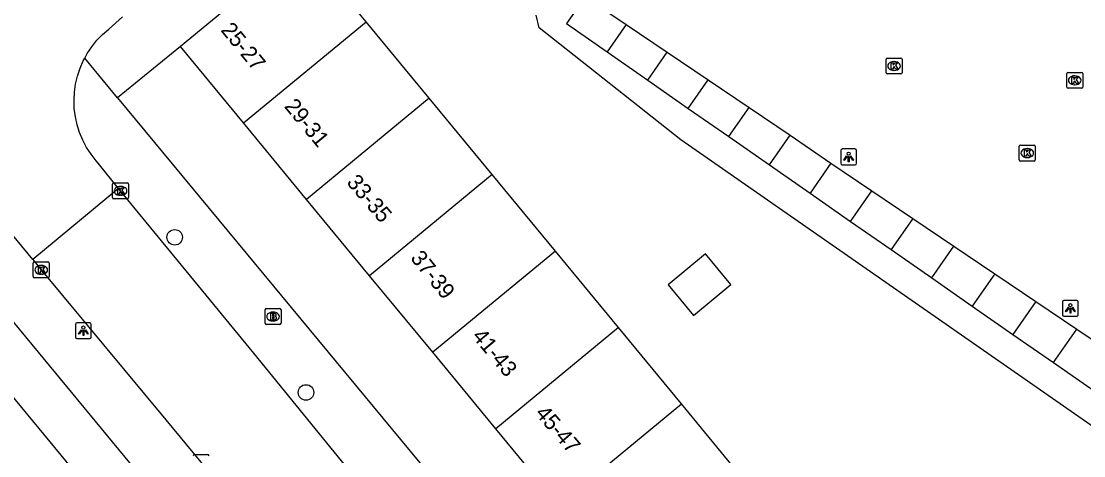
# Model space of a CAD drawing. Extents: x 159280 to 160375, y 384531 to 385872.
# Drawn here: x 159505.3 to 159572.2, y 385081.1 to 385108.5 of the extents above; entities that cross this region are included whole.
import ezdxf

# ---------------------------------------------------------------- set-up
doc = ezdxf.new("R2010")
doc.units = 0
for name, color, linetype in [('IMGEO_Boom', 7, 'Continuous'), ('IMGEO_Brandkraan', 7, 'Continuous'), ('IMGEO_Fietspad_open', 7, 'Continuous'), ('IMGEO_Kolk', 7, 'Continuous'), ('IMGEO_Lichtpunt', 7, 'Continuous'), ('IMGEO_Pand', 7, 'Continuous'), ('IMGEO_Pand_nummerreeks', 7, 'Continuous'), ('IMGEO_Rijbaan_lokaal_open', 7, 'Continuous'), ('IMGEO_Voetpad_open', 7, 'Continuous')]:
    doc.layers.add(name, color=color, linetype=linetype)

msp = doc.modelspace()

# ---------------------------------------------------------------- linework, layer by layer
at = {"layer": 'IMGEO_Boom'}
for centre in [(159514.928, 385094.896), (159523.196, 385085.12)]:
    msp.add_circle(centre, 0.489, dxfattribs=at)
at = {"layer": 'IMGEO_Brandkraan'}
for p, q in [((159520.621, 385089.478), (159520.621, 385090.33)), ((159520.696, 385090.404), (159521.548, 385090.404)), ((159521.109, 385090.184), (159521.134, 385090.184)), ((159521.622, 385090.33), (159521.622, 385089.478)), ((159521.548, 385089.404), (159520.696, 385089.404)), ((159521.132, 385089.624), (159521.107, 385089.624))]:
    msp.add_line(p, q, dxfattribs=at)
for points in [[(159520.621, 385089.478), (159520.621, 385090.33)], [(159520.696, 385090.404), (159521.548, 385090.404)], [(159520.969, 385090.104), (159520.969, 385089.704), (159521.182, 385089.704)], [(159521.2, 385090.104), (159520.969, 385090.104)], [(159521.148, 385090.023), (159521.094, 385090.023), (159521.094, 385089.947)], [(159521.094, 385089.947), (159521.147, 385089.947)], [(159521.156, 385089.871), (159521.094, 385089.871), (159521.094, 385089.79)], [(159521.094, 385089.79), (159521.156, 385089.79)], [(159521.622, 385090.33), (159521.622, 385089.478)], [(159521.548, 385089.404), (159520.696, 385089.404)]]:
    msp.add_lwpolyline(points, dxfattribs=at)
for centre, radius, start, end in [((159520.698, 385090.328), 0.0765, 91.55205, 178.44795), ((159520.698, 385090.328), 0.0765, 91.55205, 178.44795), ((159521.149, 385089.985), 0.0379, 267.82845, 90.93552), ((159521.157, 385089.83), 0.0404, 269.87594, 90.50774), ((159521.204, 385089.959), 0.145, 59.4692, 91.53667), ((159521.229, 385090.006), 0.0922, 285.51372, 58.15012), ((159521.234, 385089.814), 0.105, 301.31148, 78.98903), ((159521.546, 385090.328), 0.0765, 1.55205, 88.44795), ((159521.546, 385090.328), 0.0765, 1.55205, 88.44795), ((159520.698, 385089.48), 0.0765, 181.55205, 268.44795), ((159520.698, 385089.48), 0.0765, 181.55205, 268.44795), ((159521.188, 385089.955), 0.251, 268.66757, 293.53466), ((159521.546, 385089.48), 0.0765, 271.55205, 358.44795), ((159521.546, 385089.48), 0.0765, 271.55205, 358.44795)]:
    msp.add_arc(centre, radius, start, end, dxfattribs=at)
for centre, major_axis, ratio, start_param, end_param in [((159521.108, 385089.904), (-0.387, 0.002), 0.722429, 4.712389, 7.853982), ((159521.133, 385089.904), (-0.39, 0.002), 0.717154, 1.570796, 4.712389)]:
    msp.add_ellipse(centre, major_axis=major_axis, ratio=ratio, start_param=start_param, end_param=end_param, dxfattribs=at)
at = {"layer": 'IMGEO_Fietspad_open'}
for points in [[(159498.552, 385097.053), (159500, 385095.299), (159503.322, 385091.276), (159555.379, 385028.229), (159578.758, 385000), (159595.338, 384979.98), (159599.426, 384980.154)], [(159496.167, 385095.18), (159500, 385090.536), (159500.989, 385089.338), (159553.043, 385026.266), (159572.259, 385003.065), (159581.364, 384991.732), (159595.245, 384975.018)]]:
    msp.add_lwpolyline(points, dxfattribs=at)
at = {"layer": 'IMGEO_Kolk'}
for p, q in [((159559.733, 385105.261), (159559.733, 385106.113)), ((159559.808, 385106.187), (159560.66, 385106.187)), ((159560.221, 385105.967), (159560.246, 385105.967)), ((159560.734, 385106.113), (159560.734, 385105.261)), ((159560.66, 385105.187), (159559.808, 385105.187)), ((159560.244, 385105.407), (159560.219, 385105.407)), ((159571.113, 385104.363), (159571.113, 385105.215)), ((159571.188, 385105.289), (159572.04, 385105.289)), ((159572.114, 385105.215), (159572.114, 385104.363)), ((159571.624, 385104.509), (159571.599, 385104.509)), ((159571.601, 385105.069), (159571.626, 385105.069)), ((159572.04, 385104.289), (159571.188, 385104.289)), ((159568.12, 385099.776), (159568.12, 385100.628)), ((159568.195, 385100.702), (159569.047, 385100.702)), ((159568.608, 385100.482), (159568.633, 385100.482)), ((159569.121, 385100.628), (159569.121, 385099.776)), ((159568.631, 385099.922), (159568.606, 385099.922)), ((159569.047, 385099.702), (159568.195, 385099.702)), ((159511.015, 385097.397), (159511.015, 385098.249)), ((159511.09, 385098.323), (159511.942, 385098.323)), ((159511.503, 385098.103), (159511.528, 385098.103)), ((159512.016, 385098.249), (159512.016, 385097.397)), ((159511.942, 385097.323), (159511.09, 385097.323)), ((159511.526, 385097.543), (159511.501, 385097.543)), ((159506.02, 385092.418), (159506.02, 385093.27)), ((159506.095, 385093.344), (159506.947, 385093.344)), ((159506.508, 385093.124), (159506.533, 385093.124)), ((159507.021, 385093.27), (159507.021, 385092.418)), ((159506.531, 385092.564), (159506.506, 385092.564)), ((159506.947, 385092.344), (159506.095, 385092.344)), ((159516.161, 385081.207), (159517.013, 385081.207))]:
    msp.add_line(p, q, dxfattribs=at)
for points in [[(159559.733, 385105.261), (159559.733, 385106.113)], [(159559.808, 385106.187), (159560.66, 385106.187)], [(159560.054, 385105.887), (159560.177, 385105.887), (159560.177, 385105.736), (159560.307, 385105.887), (159560.471, 385105.887), (159560.325, 385105.736), (159560.478, 385105.487), (159560.326, 385105.487), (159560.241, 385105.651), (159560.177, 385105.584), (159560.177, 385105.487), (159560.054, 385105.487), (159560.054, 385105.887)], [(159560.734, 385106.113), (159560.734, 385105.261)], [(159560.66, 385105.187), (159559.808, 385105.187)], [(159571.113, 385104.363), (159571.113, 385105.215)], [(159571.188, 385105.289), (159572.04, 385105.289)], [(159572.114, 385105.215), (159572.114, 385104.363)], [(159571.434, 385104.989), (159571.557, 385104.989), (159571.557, 385104.838), (159571.687, 385104.989), (159571.851, 385104.989), (159571.705, 385104.838), (159571.858, 385104.589), (159571.706, 385104.589), (159571.621, 385104.753), (159571.557, 385104.686), (159571.557, 385104.589), (159571.434, 385104.589), (159571.434, 385104.989)], [(159572.04, 385104.289), (159571.188, 385104.289)], [(159568.12, 385099.776), (159568.12, 385100.628)], [(159568.195, 385100.702), (159569.047, 385100.702)], [(159569.121, 385100.628), (159569.121, 385099.776)], [(159568.441, 385100.402), (159568.564, 385100.402), (159568.564, 385100.251), (159568.694, 385100.402), (159568.858, 385100.402), (159568.712, 385100.251), (159568.865, 385100.002), (159568.713, 385100.002), (159568.628, 385100.166), (159568.564, 385100.099), (159568.564, 385100.002), (159568.441, 385100.002), (159568.441, 385100.402)], [(159569.047, 385099.702), (159568.195, 385099.702)], [(159511.015, 385097.397), (159511.015, 385098.249)], [(159511.09, 385098.323), (159511.942, 385098.323)], [(159511.336, 385098.023), (159511.459, 385098.023), (159511.459, 385097.872), (159511.589, 385098.023), (159511.753, 385098.023), (159511.607, 385097.872), (159511.76, 385097.623), (159511.608, 385097.623), (159511.523, 385097.787), (159511.459, 385097.72), (159511.459, 385097.623), (159511.336, 385097.623), (159511.336, 385098.023)], [(159512.016, 385098.249), (159512.016, 385097.397)], [(159511.942, 385097.323), (159511.09, 385097.323)], [(159506.02, 385092.418), (159506.02, 385093.27)], [(159506.095, 385093.344), (159506.947, 385093.344)], [(159507.021, 385093.27), (159507.021, 385092.418)], [(159506.341, 385093.044), (159506.464, 385093.044), (159506.464, 385092.893), (159506.594, 385093.044), (159506.758, 385093.044), (159506.612, 385092.893), (159506.765, 385092.644), (159506.613, 385092.644), (159506.528, 385092.808), (159506.464, 385092.741), (159506.464, 385092.644), (159506.341, 385092.644), (159506.341, 385093.044)], [(159506.947, 385092.344), (159506.095, 385092.344)], [(159516.161, 385081.207), (159517.013, 385081.207)]]:
    msp.add_lwpolyline(points, dxfattribs=at)
for centre, start, end in [((159559.81, 385106.111), 91.55205, 178.44795), ((159559.81, 385106.111), 91.55205, 178.44795), ((159560.658, 385106.111), 1.55205, 88.44795), ((159560.658, 385106.111), 1.55205, 88.44795), ((159559.81, 385105.263), 181.55205, 268.44795), ((159559.81, 385105.263), 181.55205, 268.44795), ((159560.658, 385105.263), 271.55205, 358.44795), ((159560.658, 385105.263), 271.55205, 358.44795), ((159571.19, 385105.213), 91.55205, 178.44795), ((159571.19, 385105.213), 91.55205, 178.44795), ((159572.038, 385105.213), 1.55205, 88.44795), ((159572.038, 385105.213), 1.55205, 88.44795), ((159571.19, 385104.365), 181.55205, 268.44795), ((159571.19, 385104.365), 181.55205, 268.44795), ((159572.038, 385104.365), 271.55205, 358.44795), ((159572.038, 385104.365), 271.55205, 358.44795), ((159568.197, 385100.626), 91.55205, 178.44795), ((159568.197, 385100.626), 91.55205, 178.44795), ((159569.045, 385100.626), 1.55205, 88.44795), ((159569.045, 385100.626), 1.55205, 88.44795), ((159568.197, 385099.778), 181.55205, 268.44795), ((159568.197, 385099.778), 181.55205, 268.44795), ((159569.045, 385099.778), 271.55205, 358.44795), ((159569.045, 385099.778), 271.55205, 358.44795), ((159511.092, 385098.247), 91.55205, 178.44795), ((159511.092, 385098.247), 91.55205, 178.44795), ((159511.94, 385098.247), 1.55205, 88.44795), ((159511.94, 385098.247), 1.55205, 88.44795), ((159511.092, 385097.399), 181.55205, 268.44795), ((159511.092, 385097.399), 181.55205, 268.44795), ((159511.94, 385097.399), 271.55205, 358.44795), ((159511.94, 385097.399), 271.55205, 358.44795), ((159506.097, 385093.268), 91.55205, 178.44795), ((159506.097, 385093.268), 91.55205, 178.44795), ((159506.945, 385093.268), 1.55205, 88.44795), ((159506.945, 385093.268), 1.55205, 88.44795), ((159506.097, 385092.42), 181.55205, 268.44795), ((159506.097, 385092.42), 181.55205, 268.44795), ((159506.945, 385092.42), 271.55205, 358.44795), ((159506.945, 385092.42), 271.55205, 358.44795), ((159516.163, 385081.131), 91.55205, 178.44795), ((159516.163, 385081.131), 91.55205, 178.44795), ((159517.011, 385081.131), 1.55205, 88.44795), ((159517.011, 385081.131), 1.55205, 88.44795)]:
    msp.add_arc(centre, 0.0765, start, end, dxfattribs=at)
for centre, major_axis, ratio, start_param, end_param in [((159560.22, 385105.687), (-0.387, 0.002), 0.722429, 4.712389, 7.853982), ((159560.245, 385105.687), (-0.39, 0.002), 0.717154, 1.570796, 4.712389), ((159571.6, 385104.789), (-0.387, 0.002), 0.722429, 4.712389, 7.853982), ((159571.625, 385104.789), (-0.39, 0.002), 0.717154, 1.570796, 4.712389), ((159568.607, 385100.202), (-0.387, 0.002), 0.722429, 4.712389, 7.853982), ((159568.632, 385100.202), (-0.39, 0.002), 0.717154, 1.570796, 4.712389), ((159511.502, 385097.823), (-0.387, 0.002), 0.722429, 4.712389, 7.853982), ((159511.527, 385097.823), (-0.39, 0.002), 0.717154, 1.570796, 4.712389), ((159506.507, 385092.844), (-0.387, 0.002), 0.722429, 4.712389, 7.853982), ((159506.532, 385092.844), (-0.39, 0.002), 0.717154, 1.570796, 4.712389)]:
    msp.add_ellipse(centre, major_axis=major_axis, ratio=ratio, start_param=start_param, end_param=end_param, dxfattribs=at)
at = {"layer": 'IMGEO_Lichtpunt'}
for p, q in [((159557.774, 385100.46), (159556.966, 385100.46)), ((159557.774, 385100.46), (159556.966, 385100.46)), ((159556.872, 385100.365), (159556.872, 385099.558)), ((159556.872, 385100.365), (159556.872, 385099.558)), ((159557.868, 385099.558), (159557.868, 385100.365)), ((159557.868, 385099.558), (159557.868, 385100.365)), ((159556.966, 385099.464), (159557.774, 385099.464)), ((159556.966, 385099.464), (159557.774, 385099.464)), ((159570.838, 385090.823), (159570.838, 385090.016)), ((159570.838, 385090.823), (159570.838, 385090.016)), ((159571.74, 385090.918), (159570.932, 385090.918)), ((159571.74, 385090.918), (159570.932, 385090.918)), ((159571.834, 385090.016), (159571.834, 385090.823)), ((159571.834, 385090.016), (159571.834, 385090.823)), ((159570.932, 385089.922), (159571.74, 385089.922)), ((159570.932, 385089.922), (159571.74, 385089.922)), ((159508.676, 385089.412), (159508.676, 385088.605)), ((159508.676, 385089.412), (159508.676, 385088.605)), ((159509.578, 385089.507), (159508.77, 385089.507)), ((159509.578, 385089.507), (159508.77, 385089.507)), ((159509.672, 385088.605), (159509.672, 385089.412)), ((159509.672, 385088.605), (159509.672, 385089.412)), ((159508.77, 385088.511), (159509.578, 385088.511)), ((159508.77, 385088.511), (159509.578, 385088.511))]:
    msp.add_line(p, q, dxfattribs=at)
for points in [[(159557.246, 385100.029), (159557.285, 385100.001), (159557.097, 385099.739), (159557.059, 385099.766), (159557.246, 385100.029)], [(159557.348, 385099.981), (159557.395, 385099.981), (159557.395, 385099.659), (159557.348, 385099.659), (159557.348, 385099.981)], [(159557.458, 385100.001), (159557.496, 385100.028), (159557.683, 385099.766), (159557.644, 385099.738), (159557.458, 385100.001)], [(159571.212, 385090.487), (159571.251, 385090.459), (159571.063, 385090.197), (159571.025, 385090.224), (159571.212, 385090.487)], [(159571.314, 385090.439), (159571.361, 385090.439), (159571.361, 385090.117), (159571.314, 385090.117), (159571.314, 385090.439)], [(159571.424, 385090.459), (159571.462, 385090.486), (159571.649, 385090.224), (159571.61, 385090.196), (159571.424, 385090.459)], [(159509.05, 385089.076), (159509.089, 385089.048), (159508.901, 385088.786), (159508.863, 385088.813), (159509.05, 385089.076)], [(159509.262, 385089.048), (159509.3, 385089.075), (159509.487, 385088.813), (159509.448, 385088.785), (159509.262, 385089.048)], [(159509.152, 385089.028), (159509.199, 385089.028), (159509.199, 385088.706), (159509.152, 385088.706), (159509.152, 385089.028)]]:
    msp.add_lwpolyline(points, dxfattribs=at)
for centre in [(159557.371, 385100.163), (159571.337, 385090.621), (159509.175, 385089.21)]:
    msp.add_circle(centre, 0.0994, dxfattribs=at)
for centre, start, end in [((159556.966, 385100.365), 90, 180), ((159556.966, 385100.365), 90, 180), ((159557.774, 385100.365), 0, 90), ((159557.774, 385100.365), 0, 90), ((159556.966, 385099.558), 180, 270), ((159556.966, 385099.558), 180, 270), ((159557.774, 385099.558), 270, 0), ((159557.774, 385099.558), 270, 360), ((159570.932, 385090.823), 90, 180), ((159570.932, 385090.823), 90, 180), ((159571.74, 385090.823), 0, 90), ((159571.74, 385090.823), 0, 90), ((159570.932, 385090.016), 180, 270), ((159570.932, 385090.016), 180, 270), ((159571.74, 385090.016), 270, 0), ((159571.74, 385090.016), 270, 360), ((159508.77, 385089.412), 90, 180), ((159508.77, 385089.412), 90, 180), ((159509.578, 385089.412), 0, 90), ((159509.578, 385089.412), 0, 90), ((159508.77, 385088.605), 180, 270), ((159508.77, 385088.605), 180, 270), ((159509.578, 385088.605), 270, 0), ((159509.578, 385088.605), 270, 360)]:
    msp.add_arc(centre, 0.0946, start, end, dxfattribs=at)
at = {"layer": 'IMGEO_Pand'}
for points in [[(159523.004, 385113.291), (159515.283, 385106.92)], [(159526.979, 385108.475), (159523.004, 385113.291)], [(159540.454, 385109.575), (159539.607, 385108.358), (159542.162, 385106.579)], [(159541.312, 385109.686), (159543.361, 385108.3)], [(159519.257, 385102.104), (159526.979, 385108.475)], [(159530.953, 385103.659), (159526.979, 385108.475)], [(159543.361, 385108.3), (159542.162, 385106.579)], [(159543.361, 385108.3), (159545.941, 385106.555)], [(159519.257, 385102.104), (159515.283, 385106.92)], [(159542.162, 385106.579), (159544.718, 385104.799)], [(159544.718, 385104.799), (159545.941, 385106.555)], [(159545.941, 385106.555), (159548.52, 385104.81)], [(159544.718, 385104.799), (159547.273, 385103.02)], [(159547.273, 385103.02), (159548.52, 385104.81)], [(159548.52, 385104.81), (159551.1, 385103.065)], [(159530.953, 385103.659), (159523.231, 385097.288)], [(159534.926, 385098.843), (159530.953, 385103.659)], [(159547.273, 385103.02), (159549.829, 385101.24)], [(159549.829, 385101.24), (159551.1, 385103.065)], [(159551.1, 385103.065), (159553.68, 385101.321)], [(159523.231, 385097.288), (159519.257, 385102.104)], [(159549.829, 385101.24), (159552.384, 385099.461)], [(159552.384, 385099.461), (159553.68, 385101.321)], [(159553.68, 385101.321), (159556.259, 385099.576)], [(159552.384, 385099.461), (159554.94, 385097.681)], [(159556.259, 385099.576), (159554.94, 385097.681)], [(159556.259, 385099.576), (159558.839, 385097.831)], [(159534.926, 385098.843), (159527.204, 385092.471)], [(159538.9, 385094.026), (159534.926, 385098.843)], [(159557.495, 385095.901), (159558.839, 385097.831)], [(159558.839, 385097.831), (159561.419, 385096.086)], [(159527.204, 385092.471), (159523.231, 385097.288)], [(159554.94, 385097.681), (159557.495, 385095.901)], [(159557.495, 385095.901), (159560.051, 385094.122)], [(159561.419, 385096.086), (159560.051, 385094.122)], [(159561.419, 385096.086), (159563.998, 385094.341)], [(159538.9, 385094.026), (159531.178, 385087.655)], [(159542.874, 385089.21), (159538.9, 385094.026)], [(159546, 385091.905), (159547.594, 385089.973), (159549.95, 385091.917), (159548.356, 385093.849), (159546, 385091.905)], [(159560.051, 385094.122), (159562.606, 385092.342)], [(159562.606, 385092.342), (159563.998, 385094.341)], [(159563.998, 385094.341), (159566.578, 385092.597)], [(159531.178, 385087.655), (159527.204, 385092.471)], [(159566.578, 385092.597), (159565.161, 385090.563)], [(159566.578, 385092.597), (159569.158, 385090.852)], [(159562.606, 385092.342), (159565.161, 385090.563)], [(159565.161, 385090.563), (159567.717, 385088.783)], [(159569.158, 385090.852), (159567.717, 385088.783)], [(159569.158, 385090.852), (159571.737, 385089.107)], [(159542.874, 385089.21), (159535.152, 385082.839)], [(159546.848, 385084.394), (159542.874, 385089.21)], [(159570.272, 385087.004), (159571.737, 385089.107)], [(159571.737, 385089.107), (159574.317, 385087.362)], [(159567.717, 385088.783), (159570.272, 385087.004)], [(159535.152, 385082.839), (159531.178, 385087.655)], [(159570.272, 385087.004), (159572.828, 385085.224)], [(159539.126, 385078.022), (159546.848, 385084.394)], [(159550.822, 385079.578), (159546.848, 385084.394)], [(159539.126, 385078.022), (159535.152, 385082.839)]]:
    msp.add_lwpolyline(points, dxfattribs=at)
at = {"layer": 'IMGEO_Rijbaan_lokaal_open'}
for points in [[(159509.259, 385106.179), (159509.419, 385106.474), (159509.707, 385106.904), (159510.031, 385107.307), (159510.39, 385107.679), (159510.781, 385108.018), (159511.649, 385108.789)], [(159511.383, 385097.972), (159510.116, 385099.561), (159509.978, 385099.717), (159509.659, 385100.124), (159509.378, 385100.558), (159509.137, 385101.016), (159508.937, 385101.493), (159508.782, 385101.987), (159508.67, 385102.492), (159508.605, 385103.005), (159508.585, 385103.522), (159508.612, 385104.038), (159508.685, 385104.551), (159508.803, 385105.054), (159508.966, 385105.545), (159509.172, 385106.02), (159509.259, 385106.179)], [(159505.985, 385093.489), (159501.236, 385099.246)], [(159511.383, 385097.972), (159505.985, 385093.489)], [(159527.632, 385078.097), (159519.905, 385087.599), (159511.383, 385097.972)], [(159505.985, 385093.489), (159506.522, 385092.845), (159514.365, 385083.398), (159548.464, 385042.144), (159554.532, 385034.81)]]:
    msp.add_lwpolyline(points, dxfattribs=at)
at = {"layer": 'IMGEO_Voetpad_open'}
for points in [[(159587.133, 385072.965), (159546.804, 385101.034), (159537.877, 385108.087), (159537.695, 385108.891)], [(159515.283, 385106.92), (159511.318, 385103.692)], [(159511.318, 385103.692), (159509.259, 385106.179)], [(159511.318, 385103.692), (159559.124, 385045.952)]]:
    msp.add_lwpolyline(points, dxfattribs=at)

# ---------------------------------------------------------------- texts
at = {"layer": 'IMGEO_Pand_nummerreeks'}
for s, rotation, p in [('25-27', 309.47085, (159517.785, 385107.93)), ('29-31', 309.53961, (159521.788, 385103.127)), ('33-35', 310.54228, (159525.708, 385098.33)), ('37-39', 308.89789, (159529.729, 385093.57)), ('41-43', 310.061, (159533.611, 385088.634)), ('45-47', 310.65687, (159537.582, 385083.777))]:
    msp.add_text(s, height=1, rotation=rotation, dxfattribs=at).set_placement(p)

doc.saveas('drawing.dxf')
